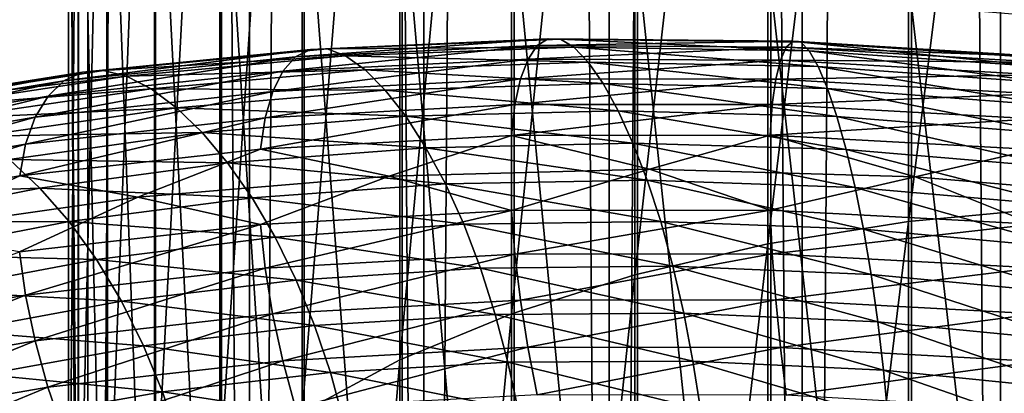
# Model space of a CAD drawing. Header units: metres. Extents: x -44 to 117, y -432 to 89.
# Tile 462 of 656: x -8.87 to -1.48, y -294.73 to -291.93. Entities that reach past the tile are written whole.
import ezdxf

# ---------------------------------------------------------------- set-up
doc = ezdxf.new("R2010")
doc.units = ezdxf.units.M
doc.layers.add('solid_125568', color=7, linetype='CONTINUOUS')

msp = doc.modelspace()

# ---------------------------------------------------------------- linework, layer by layer
at = {"layer": 'solid_125568'}
for points in [[(0, -312.351715, 242.333755), (0, -117.55674, 207.986145), (-1.509208, -117.572006, 207.899582)], [(-2.998006, -312.412567, 241.988663), (-2.998006, -117.617592, 207.641052), (-4.446262, -117.692879, 207.214066)], [(-1.509208, -312.366974, 242.247192), (-1.509208, -117.572006, 207.899582), (-2.998006, -117.617592, 207.641052)], [(-2.998006, -312.412567, 241.988663), (-1.509208, -312.366974, 242.247192), (-2.998006, -117.617592, 207.641052)], [(-1.509208, -312.366974, 242.247192), (0, -312.351715, 242.333755), (-1.509208, -117.572006, 207.899582)], [(-4.446262, -312.487854, 241.561676), (-4.446262, -117.692879, 207.214066), (-5.834389, -117.79686, 206.62439)], [(-4.446262, -312.487854, 241.561676), (-2.998006, -312.412567, 241.988663), (-4.446262, -117.692879, 207.214066)], [(-5.834389, -312.591827, 240.972), (-5.834389, -117.79686, 206.62439), (-7.143617, -117.928116, 205.87999)], [(-5.834389, -312.591827, 240.972), (-4.446262, -312.487854, 241.561676), (-5.834389, -117.79686, 206.62439)], [(-7.143617, -312.723083, 240.2276), (-7.143617, -117.928116, 205.87999), (-8.356239, -118.084877, 204.990936)], [(-7.143617, -312.723083, 240.2276), (-5.834389, -312.591827, 240.972), (-7.143617, -117.928116, 205.87999)], [(-8.356239, -312.879852, 239.338547), (-8.356239, -118.084877, 204.990936), (-9.455857, -118.26503, 203.969254)], [(-8.356239, -312.879852, 239.338547), (-7.143617, -312.723083, 240.2276), (-8.356239, -118.084877, 204.990936)], [(-9.455857, -313.059998, 238.316864), (-8.356239, -312.879852, 239.338547), (-9.455857, -118.26503, 203.969254)], [(-9.455857, -316.158295, 220.745651), (-9.455857, -121.363304, 186.398041), (-8.356239, -121.543457, 185.376373)], [(-8.356239, -316.33844, 219.723969), (-9.455857, -316.158295, 220.745651), (-8.356239, -121.543457, 185.376373)], [(-8.356239, -316.33844, 219.723969), (-8.356239, -121.543457, 185.376373), (-7.143617, -121.700218, 184.48732)], [(-7.143617, -316.495209, 218.83493), (-8.356239, -316.33844, 219.723969), (-7.143617, -121.700218, 184.48732)], [(-7.143617, -316.495209, 218.83493), (-7.143617, -121.700218, 184.48732), (-5.834389, -121.831474, 183.74292)], [(-5.834389, -316.626465, 218.09053), (-7.143617, -316.495209, 218.83493), (-5.834389, -121.831474, 183.74292)], [(-5.834389, -316.626465, 218.09053), (-5.834389, -121.831474, 183.74292), (-4.446262, -121.935455, 183.153229)], [(-4.446262, -316.730438, 217.500839), (-5.834389, -316.626465, 218.09053), (-4.446262, -121.935455, 183.153229)], [(-4.446262, -316.730438, 217.500839), (-4.446262, -121.935455, 183.153229), (-2.998006, -122.010742, 182.726242)], [(-2.998006, -316.805725, 217.073853), (-4.446262, -316.730438, 217.500839), (-2.998006, -122.010742, 182.726242)], [(-2.998006, -316.805725, 217.073853), (-2.998006, -122.010742, 182.726242), (-1.509208, -122.056328, 182.467712)], [(-1.509208, -316.851318, 216.815323), (-2.998006, -316.805725, 217.073853), (-1.509208, -122.056328, 182.467712)], [(-1.509208, -316.851318, 216.815323), (-1.509208, -122.056328, 182.467712), (0, -122.071594, 182.381149)], [(0, -316.866577, 216.72876), (-1.509208, -316.851318, 216.815323), (0, -122.071594, 182.381149)], [(-1.109473, -284.735016, 917.814087), (-2.201037, -293.439728, 913.488464), (-2.201037, -284.827545, 918.01062)], [(-1.109473, -284.735016, 917.814087), (-1.109473, -293.337433, 913.296814), (-2.201037, -293.439728, 913.488464)], [(-2.201037, -284.827545, 918.01062), (-3.254865, -293.608215, 913.804382), (-3.254865, -284.97995, 918.334595)], [(-2.201037, -284.827545, 918.01062), (-2.201037, -293.439728, 913.488464), (-3.254865, -293.608215, 913.804382)], [(-3.254865, -284.97995, 918.334595), (-4.252891, -293.840149, 914.239014), (-4.252891, -285.189758, 918.780334)], [(-3.254865, -284.97995, 918.334595), (-3.254865, -293.608215, 913.804382), (-4.252891, -293.840149, 914.239014)], [(-4.252891, -285.189758, 918.780334), (-5.178002, -294.131439, 914.785034), (-5.178002, -285.453217, 919.340332)], [(-4.252891, -285.189758, 918.780334), (-4.252891, -293.840149, 914.239014), (-5.178002, -294.131439, 914.785034)], [(-5.178002, -285.453217, 919.340332), (-6.01434, -294.477173, 915.433044), (-6.01434, -285.765961, 920.004883)], [(-5.178002, -285.453217, 919.340332), (-5.178002, -294.131439, 914.785034), (-6.01434, -294.477173, 915.433044)], [(-6.01434, -285.765961, 920.004883), (-6.747565, -294.871338, 916.171936), (-6.747565, -286.122498, 920.762573)], [(-6.01434, -285.765961, 920.004883), (-6.01434, -294.477173, 915.433044), (-6.747565, -294.871338, 916.171936)], [(-6.747565, -286.122498, 920.762573), (-7.365107, -295.307251, 916.988953), (-7.365107, -286.516815, 921.600525)], [(-6.747565, -286.122498, 920.762573), (-6.747565, -294.871338, 916.171936), (-7.365107, -295.307251, 916.988953)], [(-7.365107, -286.516815, 921.600525), (-7.856378, -295.777405, 917.870239), (-7.856378, -286.942108, 922.504272)], [(-7.365107, -286.516815, 921.600525), (-7.365107, -295.307251, 916.988953), (-7.856378, -295.777405, 917.870239)], [(-7.856378, -286.942108, 922.504272), (-8.212955, -296.273773, 918.800598), (-8.212955, -287.391083, 923.458374)], [(-7.856378, -286.942108, 922.504272), (-7.856378, -295.777405, 917.870239), (-8.212955, -296.273773, 918.800598)], [(-8.212955, -287.391083, 923.458374), (-8.428726, -296.787781, 919.764099), (-8.428726, -287.856018, 924.446472)], [(-8.212955, -287.391083, 923.458374), (-8.212955, -296.273773, 918.800598), (-8.428726, -296.787781, 919.764099)], [(-8.428726, -287.856018, 924.446472), (-8.499991, -297.310669, 920.744202), (-8.499991, -288.32901, 925.451599)], [(-8.428726, -287.856018, 924.446472), (-8.428726, -296.787781, 919.764099), (-8.499991, -297.310669, 920.744202)], [(-8.499991, -288.32901, 925.451599), (-8.425529, -297.833466, 921.724121), (-8.425529, -288.80191, 926.456543)], [(-8.499991, -288.32901, 925.451599), (-8.499991, -297.310669, 920.744202), (-8.425529, -297.833466, 921.724121)], [(-8.425529, -288.80191, 926.456543), (-8.206614, -298.347168, 922.687012), (-8.206614, -289.266571, 927.444092)], [(-8.425529, -288.80191, 926.456543), (-8.425529, -297.833466, 921.724121), (-8.206614, -298.347168, 922.687012)], [(-8.206614, -289.266571, 927.444092), (-7.847002, -298.843048, 923.616455), (-7.847002, -289.715118, 928.397217)], [(-8.206614, -289.266571, 927.444092), (-8.206614, -298.347168, 922.687012), (-7.847002, -298.843048, 923.616455)], [(-7.847002, -289.715118, 928.397217), (-7.352857, -299.312531, 924.49646), (-7.352857, -290.139771, 929.299683)], [(-7.847002, -289.715118, 928.397217), (-7.847002, -298.843048, 923.616455), (-7.352857, -299.312531, 924.49646)], [(-7.352857, -290.139771, 929.299683), (-6.732651, -299.747589, 925.311951), (-6.732651, -290.533325, 930.135986)], [(-7.352857, -290.139771, 929.299683), (-7.352857, -299.312531, 924.49646), (-6.732651, -299.747589, 925.311951)], [(-6.732651, -290.533325, 930.135986), (-5.997018, -300.140778, 926.04895), (-5.997018, -290.888977, 930.891846)], [(-6.732651, -290.533325, 930.135986), (-6.732651, -299.747589, 925.311951), (-5.997018, -300.140778, 926.04895)], [(-5.997018, -290.888977, 930.891846), (-5.158569, -300.485352, 926.694763), (-5.158569, -291.200653, 931.554138)], [(-5.997018, -290.888977, 930.891846), (-5.997018, -300.140778, 926.04895), (-5.158569, -300.485352, 926.694763)], [(-5.158569, -291.200653, 931.554138), (-4.231679, -300.77536, 927.238464), (-4.231679, -291.463013, 932.111694)], [(-5.158569, -291.200653, 931.554138), (-5.158569, -300.485352, 926.694763), (-4.231679, -300.77536, 927.238464)], [(-4.231679, -291.463013, 932.111694), (-3.232239, -301.00592, 927.670532), (-3.232239, -291.67157, 932.554871)], [(-4.231679, -291.463013, 932.111694), (-4.231679, -300.77536, 927.238464), (-3.232239, -301.00592, 927.670532)], [(-3.232239, -291.67157, 932.554871), (-2.177384, -301.173004, 927.983765), (-2.177384, -291.822693, 932.876038)], [(-3.232239, -291.67157, 932.554871), (-3.232239, -301.00592, 927.670532), (-2.177384, -301.173004, 927.983765)], [(-2.177384, -291.822693, 932.876038), (-1.085199, -301.273804, 928.172607), (-1.085199, -291.913849, 933.069763)], [(-2.177384, -291.822693, 932.876038), (-2.177384, -301.173004, 927.983765), (-1.085199, -301.273804, 928.172607)], [(-4.98421, -292.12149, 904.279297), (-5.053733, -292.222321, 903.931824), (-6.891564, -292.31366, 904.609863)], [(-6.796788, -292.207062, 904.950317), (-4.98421, -292.12149, 904.279297), (-6.891564, -292.31366, 904.609863)], [(-4.902586, -292.071106, 904.644836), (-4.98421, -292.12149, 904.279297), (-6.796788, -292.207062, 904.950317)], [(-6.685607, -292.150238, 905.307495), (-4.902586, -292.071106, 904.644836), (-6.796788, -292.207062, 904.950317)], [(-4.810409, -292.074524, 905.021057), (-4.902586, -292.071106, 904.644836), (-6.685607, -292.150238, 905.307495)], [(-6.560045, -292.146606, 905.674255), (-4.810409, -292.074524, 905.021057), (-6.685607, -292.150238, 905.307495)], [(-4.709538, -292.133698, 905.400696), (-4.810409, -292.074524, 905.021057), (-6.560045, -292.146606, 905.674255)], [(-4.98421, -292.12149, 904.279297), (-3.117133, -292.133484, 903.773926), (-5.053733, -292.222321, 903.931824)], [(-4.902586, -292.071106, 904.644836), (-3.065956, -292.087738, 904.145203), (-4.98421, -292.12149, 904.279297)], [(-3.065956, -292.087738, 904.145203), (-3.117133, -292.133484, 903.773926), (-4.98421, -292.12149, 904.279297)], [(-3.008172, -292.096161, 904.527954), (-3.065956, -292.087738, 904.145203), (-4.902586, -292.071106, 904.644836)], [(-4.810409, -292.074524, 905.021057), (-3.008172, -292.096161, 904.527954), (-4.902586, -292.071106, 904.644836)], [(-2.945071, -292.160645, 904.914673), (-3.008172, -292.096161, 904.527954), (-4.810409, -292.074524, 905.021057)], [(-4.709538, -292.133698, 905.400696), (-2.945071, -292.160645, 904.914673), (-4.810409, -292.074524, 905.021057)], [(-3.065956, -292.087738, 904.145203), (-1.195499, -292.204132, 903.81366), (-3.117133, -292.133484, 903.773926)], [(-1.172745, -292.215515, 904.19989), (-1.195499, -292.204132, 903.81366), (-3.065956, -292.087738, 904.145203)], [(-3.008172, -292.096161, 904.527954), (-1.172745, -292.215515, 904.19989), (-3.065956, -292.087738, 904.145203)], [(-1.14811, -292.283112, 904.590332), (-1.172745, -292.215515, 904.19989), (-3.008172, -292.096161, 904.527954)], [(-2.945071, -292.160645, 904.914673), (-1.14811, -292.283112, 904.590332), (-3.008172, -292.096161, 904.527954)], [(-6.685607, -292.150238, 905.307495), (-6.796788, -292.207062, 904.950317), (-8.534822, -292.385803, 905.781311)], [(-8.395306, -292.32077, 906.127625), (-6.685607, -292.150238, 905.307495), (-8.534822, -292.385803, 905.781311)], [(-6.560045, -292.146606, 905.674255), (-6.685607, -292.150238, 905.307495), (-8.395306, -292.32077, 906.127625)], [(-8.237735, -292.308258, 906.482117), (-6.560045, -292.146606, 905.674255), (-8.395306, -292.32077, 906.127625)], [(-6.422507, -292.198395, 906.043457), (-6.560045, -292.146606, 905.674255), (-8.237735, -292.308258, 906.482117)], [(-8.065038, -292.350647, 906.837708), (-6.422507, -292.198395, 906.043457), (-8.237735, -292.308258, 906.482117)], [(-6.27631, -292.302643, 906.407227), (-6.422507, -292.198395, 906.043457), (-8.065038, -292.350647, 906.837708)], [(-6.422507, -292.198395, 906.043457), (-4.709538, -292.133698, 905.400696), (-6.560045, -292.146606, 905.674255)], [(-4.602412, -292.245575, 905.775574), (-4.709538, -292.133698, 905.400696), (-6.422507, -292.198395, 906.043457)], [(-6.27631, -292.302643, 906.407227), (-4.602412, -292.245575, 905.775574), (-6.422507, -292.198395, 906.043457)], [(-3.117133, -292.133484, 903.773926), (-3.160641, -292.230164, 903.421509), (-5.053733, -292.222321, 903.931824)], [(-2.878186, -292.277954, 905.29718), (-2.945071, -292.160645, 904.914673), (-4.709538, -292.133698, 905.400696)], [(-4.602412, -292.245575, 905.775574), (-2.878186, -292.277954, 905.29718), (-4.709538, -292.133698, 905.400696)], [(-3.117133, -292.133484, 903.773926), (-1.215664, -292.247131, 903.43927), (-3.160641, -292.230164, 903.421509)], [(-1.195499, -292.204132, 903.81366), (-1.215664, -292.247131, 903.43927), (-3.117133, -292.133484, 903.773926)], [(-1.122205, -292.403595, 904.976746), (-1.14811, -292.283112, 904.590332), (-2.945071, -292.160645, 904.914673)], [(-2.878186, -292.277954, 905.29718), (-1.122205, -292.403595, 904.976746), (-2.945071, -292.160645, 904.914673)], [(-6.796788, -292.207062, 904.950317), (-6.891564, -292.31366, 904.609863), (-8.653813, -292.499725, 905.450012)], [(-8.534822, -292.385803, 905.781311), (-6.796788, -292.207062, 904.950317), (-8.653813, -292.499725, 905.450012)], [(-5.053733, -292.222321, 903.931824), (-5.109879, -292.37027, 903.609741), (-6.968183, -292.466583, 904.293457)], [(-6.891564, -292.31366, 904.609863), (-5.053733, -292.222321, 903.931824), (-6.968183, -292.466583, 904.293457)], [(-4.491327, -292.40567, 906.137512), (-4.602412, -292.245575, 905.775574), (-6.27631, -292.302643, 906.407227)], [(-5.053733, -292.222321, 903.931824), (-3.160641, -292.230164, 903.421509), (-5.109879, -292.37027, 903.609741)], [(-3.160641, -292.230164, 903.421509), (-3.195702, -292.374512, 903.09552), (-5.109879, -292.37027, 903.609741)], [(-2.80882, -292.443573, 905.666931), (-2.878186, -292.277954, 905.29718), (-4.602412, -292.245575, 905.775574)], [(-4.491327, -292.40567, 906.137512), (-2.80882, -292.443573, 905.666931), (-4.602412, -292.245575, 905.775574)], [(-3.160641, -292.230164, 903.421509), (-1.232679, -292.341339, 903.084167), (-3.195702, -292.374512, 903.09552)], [(-1.215664, -292.247131, 903.43927), (-1.232679, -292.341339, 903.084167), (-3.160641, -292.230164, 903.421509)], [(-1.095324, -292.572418, 905.350586), (-1.122205, -292.403595, 904.976746), (-2.878186, -292.277954, 905.29718)], [(-2.80882, -292.443573, 905.666931), (-1.095324, -292.572418, 905.350586), (-2.878186, -292.277954, 905.29718)], [(-8.395306, -292.32077, 906.127625), (-8.534822, -292.385803, 905.781311), (-10.178391, -292.653229, 906.766541)], [(-10.012082, -292.578339, 907.09967), (-8.395306, -292.32077, 906.127625), (-10.178391, -292.653229, 906.766541)], [(-8.237735, -292.308258, 906.482117), (-8.395306, -292.32077, 906.127625), (-10.012082, -292.578339, 907.09967)], [(-9.824245, -292.555145, 907.439087), (-8.237735, -292.308258, 906.482117), (-10.012082, -292.578339, 907.09967)], [(-8.065038, -292.350647, 906.837708), (-8.237735, -292.308258, 906.482117), (-9.824245, -292.555145, 907.439087)], [(-9.6183, -292.586182, 907.778015), (-8.065038, -292.350647, 906.837708), (-9.824245, -292.555145, 907.439087)], [(-7.881373, -292.445129, 907.187012), (-8.065038, -292.350647, 906.837708), (-9.6183, -292.586182, 907.778015)], [(-6.891564, -292.31366, 904.609863), (-6.968183, -292.466583, 904.293457), (-8.750065, -292.658936, 905.140869)], [(-8.653813, -292.499725, 905.450012), (-6.891564, -292.31366, 904.609863), (-8.750065, -292.658936, 905.140869)], [(-7.881373, -292.445129, 907.187012), (-6.27631, -292.302643, 906.407227), (-8.065038, -292.350647, 906.837708)], [(-6.124721, -292.455017, 906.757629), (-6.27631, -292.302643, 906.407227), (-7.881373, -292.445129, 907.187012)], [(-6.124721, -292.455017, 906.757629), (-4.491327, -292.40567, 906.137512), (-6.27631, -292.302643, 906.407227)], [(-1.232679, -292.341339, 903.084167), (-1.246267, -292.483551, 902.755981), (-3.195702, -292.374512, 903.09552)], [(-8.534822, -292.385803, 905.781311), (-8.653813, -292.499725, 905.450012), (-10.320281, -292.77597, 906.446411)], [(-10.178391, -292.653229, 906.766541), (-8.534822, -292.385803, 905.781311), (-10.320281, -292.77597, 906.446411)], [(-5.109879, -292.37027, 903.609741), (-5.151471, -292.562012, 903.320496), (-7.02498, -292.662384, 904.008301)], [(-6.968183, -292.466583, 904.293457), (-5.109879, -292.37027, 903.609741), (-7.02498, -292.662384, 904.008301)], [(-4.378641, -292.609619, 906.478088), (-4.491327, -292.40567, 906.137512), (-6.124721, -292.455017, 906.757629)], [(-5.109879, -292.37027, 903.609741), (-3.195702, -292.374512, 903.09552), (-5.151471, -292.562012, 903.320496)], [(-3.195702, -292.374512, 903.09552), (-3.221633, -292.563354, 902.803284), (-5.151471, -292.562012, 903.320496)], [(-2.738336, -292.652985, 906.015503), (-2.80882, -292.443573, 905.666931), (-4.491327, -292.40567, 906.137512)], [(-4.378641, -292.609619, 906.478088), (-2.738336, -292.652985, 906.015503), (-4.491327, -292.40567, 906.137512)], [(-3.195702, -292.374512, 903.09552), (-1.246267, -292.483551, 902.755981), (-3.221633, -292.563354, 902.803284)], [(-8.653813, -292.499725, 905.450012), (-8.750065, -292.658936, 905.140869), (-10.435099, -292.942749, 906.146179)], [(-10.320281, -292.77597, 906.446411), (-8.653813, -292.499725, 905.450012), (-10.435099, -292.942749, 906.146179)], [(-9.3992, -292.668945, 908.109497), (-7.881373, -292.445129, 907.187012), (-9.6183, -292.586182, 907.778015)], [(-7.690942, -292.587646, 907.522278), (-7.881373, -292.445129, 907.187012), (-9.3992, -292.668945, 908.109497)], [(-6.968183, -292.466583, 904.293457), (-7.02498, -292.662384, 904.008301), (-8.821445, -292.859863, 904.861084)], [(-8.750065, -292.658936, 905.140869), (-6.968183, -292.466583, 904.293457), (-8.821445, -292.859863, 904.861084)], [(-7.690942, -292.587646, 907.522278), (-6.124721, -292.455017, 906.757629), (-7.881373, -292.445129, 907.187012)], [(-5.971065, -292.651276, 907.086548), (-6.124721, -292.455017, 906.757629), (-7.690942, -292.587646, 907.522278)], [(-5.971065, -292.651276, 907.086548), (-4.378641, -292.609619, 906.478088), (-6.124721, -292.455017, 906.757629)], [(-1.246267, -292.483551, 902.755981), (-1.256252, -292.670624, 902.462097), (-3.221633, -292.563354, 902.803284)], [(-1.067819, -292.784973, 905.703247), (-1.095324, -292.572418, 905.350586), (-2.80882, -292.443573, 905.666931)], [(-2.738336, -292.652985, 906.015503), (-1.067819, -292.784973, 905.703247), (-2.80882, -292.443573, 905.666931)], [(-5.151471, -292.562012, 903.320496), (-5.177343, -292.79425, 903.071411), (-7.060307, -292.897644, 903.76178)], [(-7.02498, -292.662384, 904.008301), (-5.151471, -292.562012, 903.320496), (-7.060307, -292.897644, 903.76178)], [(-5.151471, -292.562012, 903.320496), (-3.221633, -292.563354, 902.803284), (-5.177343, -292.79425, 903.071411)], [(-3.221633, -292.563354, 902.803284), (-3.237768, -292.793365, 902.552429), (-5.177343, -292.79425, 903.071411)], [(-3.221633, -292.563354, 902.803284), (-1.256252, -292.670624, 902.462097), (-3.237768, -292.793365, 902.552429)], [(-9.172034, -292.799591, 908.42627), (-7.690942, -292.587646, 907.522278), (-9.3992, -292.668945, 908.109497)], [(-7.498001, -292.774139, 907.835815), (-7.690942, -292.587646, 907.522278), (-9.172034, -292.799591, 908.42627)], [(-7.498001, -292.774139, 907.835815), (-5.971065, -292.651276, 907.086548), (-7.690942, -292.587646, 907.522278)], [(-4.267045, -292.852936, 906.789307), (-4.378641, -292.609619, 906.478088), (-5.971065, -292.651276, 907.086548)], [(-2.668439, -292.901611, 906.334534), (-2.738336, -292.652985, 906.015503), (-4.378641, -292.609619, 906.478088)], [(-4.267045, -292.852936, 906.789307), (-2.668439, -292.901611, 906.334534), (-4.378641, -292.609619, 906.478088)], [(-8.750065, -292.658936, 905.140869), (-8.821445, -292.859863, 904.861084), (-10.520271, -293.149841, 905.872803)], [(-10.435099, -292.942749, 906.146179), (-8.750065, -292.658936, 905.140869), (-10.520271, -293.149841, 905.872803)], [(-7.02498, -292.662384, 904.008301), (-7.060307, -292.897644, 903.76178), (-8.865838, -293.098938, 904.617676)], [(-8.821445, -292.859863, 904.861084), (-7.02498, -292.662384, 904.008301), (-8.865838, -293.098938, 904.617676)], [(-5.818992, -292.887177, 907.386108), (-5.971065, -292.651276, 907.086548), (-7.498001, -292.774139, 907.835815)], [(-5.818992, -292.887177, 907.386108), (-4.267045, -292.852936, 906.789307), (-5.971065, -292.651276, 907.086548)], [(-1.256252, -292.670624, 902.462097), (-1.262471, -292.899292, 902.210144), (-3.237768, -292.793365, 902.552429)], [(-1.040392, -293.036652, 906.026367), (-1.067819, -292.784973, 905.703247), (-2.738336, -292.652985, 906.015503)], [(-2.668439, -292.901611, 906.334534), (-1.040392, -293.036652, 906.026367), (-2.738336, -292.652985, 906.015503)], [(-8.941944, -292.974304, 908.720947), (-7.498001, -292.774139, 907.835815), (-9.172034, -292.799591, 908.42627)], [(-7.307118, -293.000549, 908.120178), (-7.498001, -292.774139, 907.835815), (-8.941944, -292.974304, 908.720947)], [(-7.307118, -293.000549, 908.120178), (-5.818992, -292.887177, 907.386108), (-7.498001, -292.774139, 907.835815)], [(-7.060307, -292.897644, 903.76178), (-5.177343, -292.79425, 903.071411), (-6.094881, -293.100891, 903.179077)], [(-5.177343, -292.79425, 903.071411), (-4.143202, -293.04895, 902.568054), (-6.094881, -293.100891, 903.179077)], [(-5.177343, -292.79425, 903.071411), (-3.237768, -292.793365, 902.552429), (-4.143202, -293.04895, 902.568054)], [(-3.237768, -292.793365, 902.552429), (-2.150833, -293.105743, 902.138733), (-4.143202, -293.04895, 902.568054)], [(-3.237768, -292.793365, 902.552429), (-1.262471, -292.899292, 902.210144), (-2.150833, -293.105743, 902.138733)], [(-8.821445, -292.859863, 904.861084), (-8.865838, -293.098938, 904.617676), (-10.57324, -293.393463, 905.63324)], [(-10.520271, -293.149841, 905.872803), (-8.821445, -292.859863, 904.861084), (-10.57324, -293.393463, 905.63324)], [(-4.159467, -293.131256, 907.062927), (-4.267045, -292.852936, 906.789307), (-5.818992, -292.887177, 907.386108)], [(-2.601073, -293.184906, 906.615723), (-2.668439, -292.901611, 906.334534), (-4.267045, -292.852936, 906.789307)], [(-4.159467, -293.131256, 907.062927), (-2.601073, -293.184906, 906.615723), (-4.267045, -292.852936, 906.789307)], [(-8.865838, -293.098938, 904.617676), (-7.060307, -292.897644, 903.76178), (-7.980067, -293.257324, 903.965759)], [(-7.060307, -292.897644, 903.76178), (-6.094881, -293.100891, 903.179077), (-7.980067, -293.257324, 903.965759)], [(-5.672378, -293.158478, 907.648499), (-5.818992, -292.887177, 907.386108), (-7.307118, -293.000549, 908.120178)], [(-5.672378, -293.158478, 907.648499), (-4.159467, -293.131256, 907.062927), (-5.818992, -292.887177, 907.386108)], [(-1.013981, -293.322845, 906.311401), (-1.040392, -293.036652, 906.026367), (-2.668439, -292.901611, 906.334534)], [(-2.601073, -293.184906, 906.615723), (-1.013981, -293.322845, 906.311401), (-2.668439, -292.901611, 906.334534)], [(-1.262471, -292.899292, 902.210144), (-0.129886, -293.274628, 901.892029), (-2.150833, -293.105743, 902.138733)], [(-8.714365, -293.189301, 908.986633), (-8.941944, -292.974304, 908.720947), (-10.287279, -293.246338, 909.73407)], [(-8.714365, -293.189301, 908.986633), (-7.307118, -293.000549, 908.120178), (-8.941944, -292.974304, 908.720947)], [(-7.123077, -293.262909, 908.36792), (-7.307118, -293.000549, 908.120178), (-8.714365, -293.189301, 908.986633)], [(-7.123077, -293.262909, 908.36792), (-5.672378, -293.158478, 907.648499), (-7.307118, -293.000549, 908.120178)], [(-5.177878, -293.357697, 902.723816), (-6.094881, -293.100891, 903.179077), (-4.143202, -293.04895, 902.568054)], [(-5.177878, -293.357697, 902.723816), (-4.143202, -293.04895, 902.568054), (-3.238204, -293.35498, 902.204712)], [(-3.238204, -293.35498, 902.204712), (-4.143202, -293.04895, 902.568054), (-2.150833, -293.105743, 902.138733)], [(-10.57324, -293.393463, 905.63324), (-8.865838, -293.098938, 904.617676), (-9.767152, -293.512207, 904.917297)], [(-8.865838, -293.098938, 904.617676), (-7.980067, -293.257324, 903.965759), (-9.767152, -293.512207, 904.917297)], [(-7.060933, -293.46347, 903.413879), (-7.980067, -293.257324, 903.965759), (-6.094881, -293.100891, 903.179077)], [(-5.535049, -293.460938, 907.865967), (-5.672378, -293.158478, 907.648499), (-7.123077, -293.262909, 908.36792)], [(-7.060933, -293.46347, 903.413879), (-6.094881, -293.100891, 903.179077), (-5.177878, -293.357697, 902.723816)], [(-4.058779, -293.440125, 907.290833), (-4.159467, -293.131256, 907.062927), (-5.672378, -293.158478, 907.648499)], [(-5.535049, -293.460938, 907.865967), (-4.058779, -293.440125, 907.290833), (-5.672378, -293.158478, 907.648499)], [(-2.538127, -293.498322, 906.850769), (-2.601073, -293.184906, 906.615723), (-4.159467, -293.131256, 907.062927)], [(-4.058779, -293.440125, 907.290833), (-2.538127, -293.498322, 906.850769), (-4.159467, -293.131256, 907.062927)], [(-3.238204, -293.35498, 902.204712), (-2.150833, -293.105743, 902.138733), (-1.262804, -293.459686, 901.861938)], [(-1.262804, -293.459686, 901.861938), (-2.150833, -293.105743, 902.138733), (-0.129886, -293.274628, 901.892029)], [(-10.025513, -293.44812, 909.977722), (-8.714365, -293.189301, 908.986633), (-10.287279, -293.246338, 909.73407)], [(-8.494935, -293.440857, 909.216248), (-8.714365, -293.189301, 908.986633), (-10.025513, -293.44812, 909.977722)], [(-8.494935, -293.440857, 909.216248), (-7.123077, -293.262909, 908.36792), (-8.714365, -293.189301, 908.986633)], [(-0.989471, -293.638855, 906.549927), (-1.013981, -293.322845, 906.311401), (-2.601073, -293.184906, 906.615723)], [(-2.538127, -293.498322, 906.850769), (-0.989471, -293.638855, 906.549927), (-2.601073, -293.184906, 906.615723)], [(-8.86655, -293.667755, 904.269226), (-9.767152, -293.512207, 904.917297), (-7.980067, -293.257324, 903.965759)], [(-8.86655, -293.667755, 904.269226), (-7.980067, -293.257324, 903.965759), (-7.060933, -293.46347, 903.413879)], [(-6.950615, -293.557159, 908.571594), (-7.123077, -293.262909, 908.36792), (-8.494935, -293.440857, 909.216248)], [(-6.950615, -293.557159, 908.571594), (-5.535049, -293.460938, 907.865967), (-7.123077, -293.262909, 908.36792)], [(-7.060933, -293.46347, 903.413879), (-5.177878, -293.357697, 902.723816), (-7.02578, -293.789551, 903.315186)], [(-5.177878, -293.357697, 902.723816), (-5.152078, -293.684326, 902.62793), (-7.02578, -293.789551, 903.315186)], [(-5.177878, -293.357697, 902.723816), (-3.238204, -293.35498, 902.204712), (-5.152078, -293.684326, 902.62793)], [(-3.238204, -293.35498, 902.204712), (-3.22204, -293.681976, 902.110657), (-5.152078, -293.684326, 902.62793)], [(-3.238204, -293.35498, 902.204712), (-1.262804, -293.459686, 901.861938), (-3.22204, -293.681976, 902.110657)], [(-1.109473, -293.337433, 913.296814), (-2.201037, -301.811554, 908.535461), (-2.201037, -293.439728, 913.488464)], [(-1.109473, -293.337433, 913.296814), (-1.109473, -301.699768, 908.349182), (-2.201037, -301.811554, 908.535461)], [(-9.773114, -293.687134, 910.186157), (-8.494935, -293.440857, 909.216248), (-10.025513, -293.44812, 909.977722)], [(-8.289248, -293.72522, 909.403015), (-8.494935, -293.440857, 909.216248), (-9.773114, -293.687134, 910.186157)], [(-8.289248, -293.72522, 909.403015), (-6.950615, -293.557159, 908.571594), (-8.494935, -293.440857, 909.216248)], [(-5.410214, -293.789551, 908.031921), (-5.535049, -293.460938, 907.865967), (-6.950615, -293.557159, 908.571594)], [(-3.96731, -293.774414, 907.466309), (-4.058779, -293.440125, 907.290833), (-5.535049, -293.460938, 907.865967)], [(-5.410214, -293.789551, 908.031921), (-3.96731, -293.774414, 907.466309), (-5.535049, -293.460938, 907.865967)], [(-2.481023, -293.836609, 907.032593), (-2.538127, -293.498322, 906.850769), (-4.058779, -293.440125, 907.290833)], [(-3.96731, -293.774414, 907.466309), (-2.481023, -293.836609, 907.032593), (-4.058779, -293.440125, 907.290833)], [(-2.201037, -293.439728, 913.488464), (-3.254865, -301.995728, 908.842529), (-3.254865, -293.608215, 913.804382)], [(-2.201037, -293.439728, 913.488464), (-2.201037, -301.811554, 908.535461), (-3.254865, -301.995728, 908.842529)], [(-1.262804, -293.459686, 901.861938), (-1.256453, -293.786804, 901.768616), (-3.22204, -293.681976, 902.110657)], [(-8.86655, -293.667755, 904.269226), (-7.060933, -293.46347, 903.413879), (-8.822428, -293.993073, 904.166687)], [(-7.060933, -293.46347, 903.413879), (-7.02578, -293.789551, 903.315186), (-8.822428, -293.993073, 904.166687)], [(-0.967364, -293.979401, 906.734863), (-0.989471, -293.638855, 906.549927), (-2.538127, -293.498322, 906.850769)], [(-2.481023, -293.836609, 907.032593), (-0.967364, -293.979401, 906.734863), (-2.538127, -293.498322, 906.850769)], [(-6.793784, -293.87851, 908.724976), (-6.950615, -293.557159, 908.571594), (-8.289248, -293.72522, 909.403015)], [(-6.793784, -293.87851, 908.724976), (-5.410214, -293.789551, 908.031921), (-6.950615, -293.557159, 908.571594)], [(-3.254865, -293.608215, 913.804382), (-4.252891, -302.249176, 909.264954), (-4.252891, -293.840149, 914.239014)], [(-3.254865, -293.608215, 913.804382), (-3.254865, -301.995728, 908.842529), (-4.252891, -302.249176, 909.264954)], [(-8.86655, -293.667755, 904.269226), (-8.822428, -293.993073, 904.166687), (-10.521427, -294.290161, 905.176575)], [(-5.152078, -293.684326, 902.62793), (-3.22204, -293.681976, 902.110657), (-5.110335, -294.028748, 902.586304)], [(-3.22204, -293.681976, 902.110657), (-3.19586, -294.027557, 902.07196), (-5.110335, -294.028748, 902.586304)], [(-3.22204, -293.681976, 902.110657), (-1.256453, -293.786804, 901.768616), (-3.19586, -294.027557, 902.07196)], [(-9.536471, -293.959991, 910.352905), (-8.289248, -293.72522, 909.403015), (-9.773114, -293.687134, 910.186157)], [(-8.102158, -294.03775, 909.540955), (-8.289248, -293.72522, 909.403015), (-9.536471, -293.959991, 910.352905)], [(-8.102158, -294.03775, 909.540955), (-6.793784, -293.87851, 908.724976), (-8.289248, -293.72522, 909.403015)], [(-7.02578, -293.789551, 903.315186), (-5.152078, -293.684326, 902.62793), (-6.96893, -294.132233, 903.269104)], [(-5.152078, -293.684326, 902.62793), (-5.110335, -294.028748, 902.586304), (-6.96893, -294.132233, 903.269104)], [(-8.822428, -293.993073, 904.166687), (-7.02578, -293.789551, 903.315186), (-8.751096, -294.333496, 904.114624)], [(-7.02578, -293.789551, 903.315186), (-6.96893, -294.132233, 903.269104), (-8.751096, -294.333496, 904.114624)], [(-5.299733, -294.136383, 908.144775), (-5.410214, -293.789551, 908.031921), (-6.793784, -293.87851, 908.724976)], [(-3.886353, -294.126099, 907.587585), (-3.96731, -293.774414, 907.466309), (-5.410214, -293.789551, 908.031921)], [(-5.299733, -294.136383, 908.144775), (-3.886353, -294.126099, 907.587585), (-5.410214, -293.789551, 908.031921)], [(-2.430477, -294.191711, 907.159485), (-2.481023, -293.836609, 907.032593), (-3.96731, -293.774414, 907.466309)], [(-3.886353, -294.126099, 907.587585), (-2.430477, -294.191711, 907.159485), (-3.96731, -293.774414, 907.466309)], [(-1.256453, -293.786804, 901.768616), (-1.246126, -294.133026, 901.731262), (-3.19586, -294.027557, 902.07196)], [(-6.65499, -294.219116, 908.826782), (-6.793784, -293.87851, 908.724976), (-8.102158, -294.03775, 909.540955)], [(-6.65499, -294.219116, 908.826782), (-5.299733, -294.136383, 908.144775), (-6.793784, -293.87851, 908.724976)], [(-4.252891, -293.840149, 914.239014), (-5.178002, -302.567535, 909.795654), (-5.178002, -294.131439, 914.785034)], [(-4.252891, -293.840149, 914.239014), (-4.252891, -302.249176, 909.264954), (-5.178002, -302.567535, 909.795654)], [(-0.947787, -294.336426, 906.864502), (-0.967364, -293.979401, 906.734863), (-2.481023, -293.836609, 907.032593)], [(-2.430477, -294.191711, 907.159485), (-0.947787, -294.336426, 906.864502), (-2.481023, -293.836609, 907.032593)], [(-9.321185, -294.26236, 910.472656), (-8.102158, -294.03775, 909.540955), (-9.536471, -293.959991, 910.352905)], [(-10.521427, -294.290161, 905.176575), (-8.822428, -293.993073, 904.166687), (-10.436401, -294.627869, 905.117126)], [(-8.822428, -293.993073, 904.166687), (-8.751096, -294.333496, 904.114624), (-10.436401, -294.627869, 905.117126)], [(-7.936587, -294.37085, 909.629028), (-8.102158, -294.03775, 909.540955), (-9.321185, -294.26236, 910.472656)], [(-7.936587, -294.37085, 909.629028), (-6.65499, -294.219116, 908.826782), (-8.102158, -294.03775, 909.540955)], [(-6.96893, -294.132233, 903.269104), (-5.110335, -294.028748, 902.586304), (-6.892319, -294.48349, 903.275452)], [(-5.110335, -294.028748, 902.586304), (-5.054109, -294.382813, 902.598633), (-6.892319, -294.48349, 903.275452)], [(-5.110335, -294.028748, 902.586304), (-3.19586, -294.027557, 902.07196), (-5.054109, -294.382813, 902.598633)], [(-3.19586, -294.027557, 902.07196), (-3.160633, -294.383606, 902.088196), (-5.054109, -294.382813, 902.598633)], [(-3.19586, -294.027557, 902.07196), (-1.246126, -294.133026, 901.731262), (-3.160633, -294.383606, 902.088196)], [(-3.817095, -294.486572, 907.654419), (-3.886353, -294.126099, 907.587585), (-5.299733, -294.136383, 908.144775)], [(-2.387177, -294.554932, 907.231079), (-2.430477, -294.191711, 907.159485), (-3.886353, -294.126099, 907.587585)], [(-3.817095, -294.486572, 907.654419), (-2.387177, -294.554932, 907.231079), (-3.886353, -294.126099, 907.587585)], [(-8.751096, -294.333496, 904.114624), (-6.96893, -294.132233, 903.269104), (-8.65494, -294.681122, 904.113098)], [(-6.96893, -294.132233, 903.269104), (-6.892319, -294.48349, 903.275452), (-8.65494, -294.681122, 904.113098)], [(-5.205276, -294.492859, 908.204468), (-5.299733, -294.136383, 908.144775), (-6.65499, -294.219116, 908.826782)], [(-5.178002, -294.131439, 914.785034), (-6.01434, -302.945374, 910.425476), (-6.01434, -294.477173, 915.433044)], [(-5.178002, -294.131439, 914.785034), (-5.178002, -302.567535, 909.795654), (-6.01434, -302.945374, 910.425476)], [(-5.205276, -294.492859, 908.204468), (-3.817095, -294.486572, 907.654419), (-5.299733, -294.136383, 908.144775)], [(-1.246126, -294.133026, 901.731262), (-1.232286, -294.490143, 901.749329), (-3.160633, -294.383606, 902.088196)], [(-0.930921, -294.701172, 906.938416), (-0.947787, -294.336426, 906.864502), (-2.430477, -294.191711, 907.159485)], [(-2.387177, -294.554932, 907.231079), (-0.930921, -294.701172, 906.938416), (-2.430477, -294.191711, 907.159485)], [(-9.130666, -294.58667, 910.544617), (-7.936587, -294.37085, 909.629028), (-9.321185, -294.26236, 910.472656)], [(-6.536369, -294.570496, 908.876892), (-6.65499, -294.219116, 908.826782), (-7.936587, -294.37085, 909.629028)], [(-6.536369, -294.570496, 908.876892), (-5.205276, -294.492859, 908.204468), (-6.65499, -294.219116, 908.826782)], [(-10.436401, -294.627869, 905.117126), (-8.751096, -294.333496, 904.114624), (-10.321765, -294.971069, 905.105835)], [(-8.751096, -294.333496, 904.114624), (-8.65494, -294.681122, 904.113098), (-10.321765, -294.971069, 905.105835)], [(-7.795116, -294.716064, 909.667419), (-7.936587, -294.37085, 909.629028), (-9.130666, -294.58667, 910.544617)], [(-7.795116, -294.716064, 909.667419), (-6.536369, -294.570496, 908.876892), (-7.936587, -294.37085, 909.629028)], [(-6.892319, -294.48349, 903.275452), (-5.054109, -294.382813, 902.598633), (-6.797884, -294.835327, 903.334106)], [(-5.054109, -294.382813, 902.598633), (-4.984862, -294.738525, 902.66449), (-6.797884, -294.835327, 903.334106)], [(-5.054109, -294.382813, 902.598633), (-3.160633, -294.383606, 902.088196), (-4.984862, -294.738525, 902.66449)], [(-3.160633, -294.383606, 902.088196), (-3.117331, -294.742004, 902.158875), (-4.984862, -294.738525, 902.66449)], [(-3.160633, -294.383606, 902.088196), (-1.232286, -294.490143, 901.749329), (-3.117331, -294.742004, 902.158875)], [(-8.65494, -294.681122, 904.113098), (-6.892319, -294.48349, 903.275452), (-8.536353, -295.028015, 904.16217)], [(-6.892319, -294.48349, 903.275452), (-6.797884, -294.835327, 903.334106), (-8.536353, -295.028015, 904.16217)], [(-6.01434, -294.477173, 915.433044), (-6.747565, -303.37619, 911.143616), (-6.747565, -294.871338, 916.171936)], [(-6.01434, -294.477173, 915.433044), (-6.01434, -302.945374, 910.425476), (-6.747565, -303.37619, 911.143616)], [(-5.128697, -294.850403, 908.210754), (-5.205276, -294.492859, 908.204468), (-6.536369, -294.570496, 908.876892)], [(-3.760913, -294.847076, 907.666504), (-3.817095, -294.486572, 907.654419), (-5.205276, -294.492859, 908.204468)], [(-5.128697, -294.850403, 908.210754), (-3.760913, -294.847076, 907.666504), (-5.205276, -294.492859, 908.204468)], [(-2.352005, -294.917542, 907.247009), (-2.387177, -294.554932, 907.231079), (-3.817095, -294.486572, 907.654419)], [(-3.760913, -294.847076, 907.666504), (-2.352005, -294.917542, 907.247009), (-3.817095, -294.486572, 907.654419)], [(-1.232286, -294.490143, 901.749329), (-1.215406, -294.850037, 901.822388), (-3.117331, -294.742004, 902.158875)], [(-0.917149, -295.064911, 906.956177), (-0.930921, -294.701172, 906.938416), (-2.387177, -294.554932, 907.231079)], [(-2.352005, -294.917542, 907.247009), (-0.917149, -295.064911, 906.956177), (-2.387177, -294.554932, 907.231079)], [(-8.967905, -294.924744, 910.569153), (-7.795116, -294.716064, 909.667419), (-9.130666, -294.58667, 910.544617)], [(-6.440234, -294.924194, 908.875488), (-6.536369, -294.570496, 908.876892), (-7.795116, -294.716064, 909.667419)], [(-6.440234, -294.924194, 908.875488), (-5.128697, -294.850403, 908.210754), (-6.536369, -294.570496, 908.876892)], [(-10.321765, -294.971069, 905.105835), (-8.65494, -294.681122, 904.113098), (-10.180337, -295.311951, 905.143005)], [(-8.65494, -294.681122, 904.113098), (-8.536353, -295.028015, 904.16217), (-10.180337, -295.311951, 905.143005)], [(-7.68049, -295.065063, 909.656433), (-7.795116, -294.716064, 909.667419), (-8.967905, -294.924744, 910.569153)], [(-7.68049, -295.065063, 909.656433), (-6.440234, -294.924194, 908.875488), (-7.795116, -294.716064, 909.667419)]]:
    msp.add_3dface(points, dxfattribs=at)

doc.saveas('drawing.dxf')
